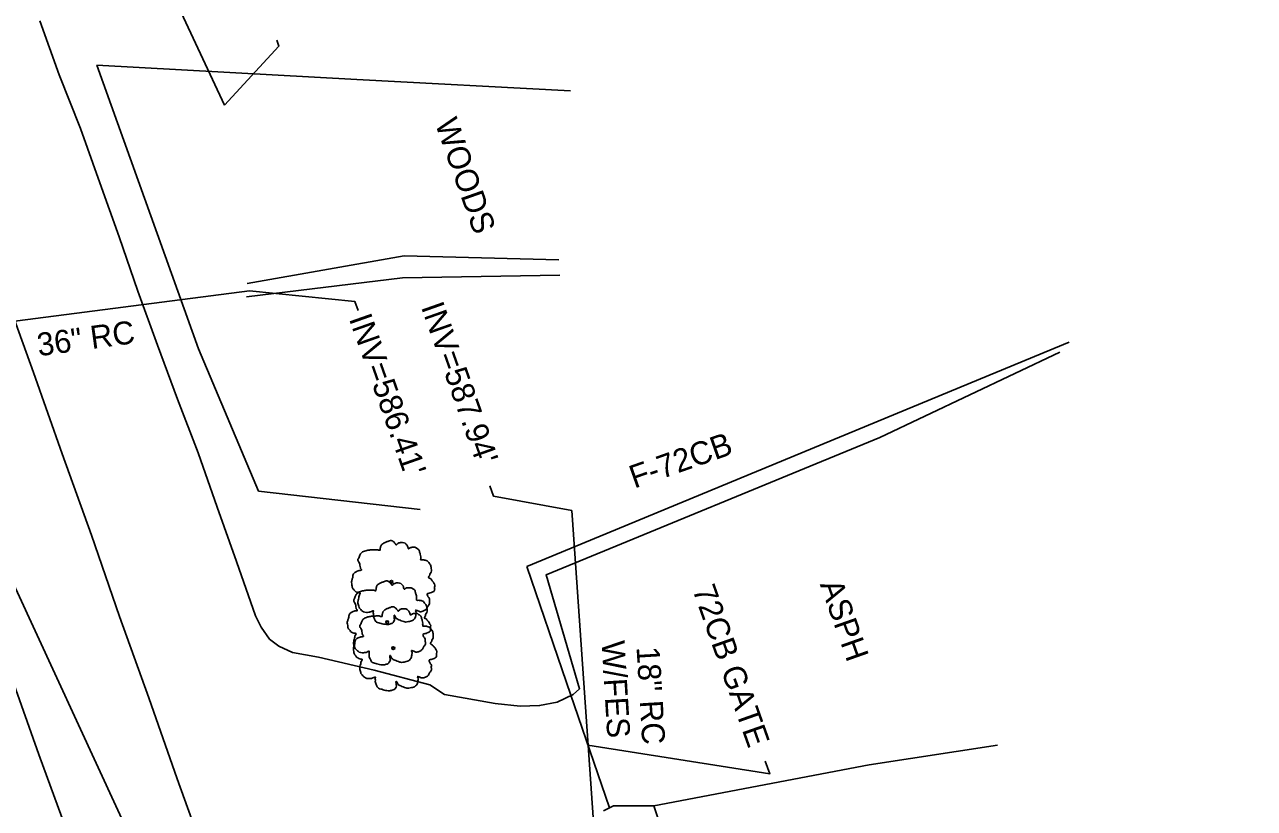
# Model space of a CAD drawing. Extents: x 2004847 to 2009016, y 1134161 to 1140101.
# Drawn here: x 2005339.3 to 2005553, y 1139206.7 to 1139342.9 of the extents above; entities that cross this region are included whole.
import ezdxf

# ---------------------------------------------------------------- set-up
doc = ezdxf.new("R2010")
doc.units = 0
for name, color, linetype in [('RD_EX_DR_Inlet_txCode', 7, 'Continuous'), ('RD_EX_DR_Pipe', 7, 'Continuous'), ('RD_EX_DR_Pipe_txCode', 7, 'Continuous'), ('RD_EX_Fence_ChLk', 7, 'Continuous'), ('RD_EX_Fence_Other', 7, 'Continuous'), ('RD_EX_H2O', 7, 'Continuous'), ('RD_EX_Road', 7, 'Continuous'), ('RD_EX_VEG', 7, 'Continuous'), ('RD_Sketch3', 7, 'Continuous')]:
    doc.layers.add(name, color=color, linetype=linetype)

msp = doc.modelspace()

# ---------------------------------------------------------------- linework, layer by layer
at = {"layer": 'RD_EX_DR_Inlet_txCode'}
for points in [[(2005374, 1139328.9), (2005383.49, 1139339.16), (2005383.13, 1139340.18)], [(2005378.35, 1139296.61), (2005396.69, 1139294.77), (2005397.24, 1139293.2)], [(2005434.37, 1139258.43), (2005420.78, 1139260.93), (2005420.14, 1139262.74)]]:
    msp.add_lwpolyline(points, dxfattribs=at)
at = {"layer": 'RD_EX_DR_Pipe'}
for p, q in [((2005310.05, 1139466.71), (2005374, 1139328.9)), ((2005316.81, 1139288.72), (2005378.35, 1139296.61)), ((2005439.37, 1139186.71), (2005434.37, 1139258.43))]:
    msp.add_line(p, q, dxfattribs=at)
at = {"layer": 'RD_EX_Fence_ChLk'}
msp.add_line((2005426.56, 1139248.73), (2005520.81, 1139287.68), dxfattribs=at)
msp.add_lwpolyline([(2005426.56, 1139248.73), (2005433.44, 1139228.53), (2005440.92, 1139206.79)], dxfattribs=at)
at = {"layer": 'RD_EX_Fence_Other'}
msp.add_lwpolyline([(2005745.2, 1138077.7), (2005734.87, 1138106.23), (2005707.5, 1138183.28), (2005676.14, 1138273.06), (2005651.84, 1138341.76), (2005621.99, 1138424.97), (2005599.09, 1138488.22), (2005571.21, 1138570.22), (2005540.22, 1138656.02), (2005513.7, 1138731.21), (2005485.61, 1138810.48), (2005460.95, 1138877.54), (2005433.24, 1138957.41), (2005403.81, 1139043.22), (2005384.61, 1139099.04), (2005341.78, 1139216.01), (2005309.56, 1139306.93), (2005274.94, 1139406.13)], dxfattribs=at)
at = {"layer": 'RD_EX_H2O'}
for points in [[(2005471.87, 1138887.95), (2005471.87, 1138887.95), (2005442.96, 1138966.5), (2005417.56, 1139042.22), (2005389.59, 1139117.41), (2005362.32, 1139191.55), (2005330.8, 1139259.79), (2005304.78, 1139341.83)], [(2005377.97, 1139297.89), (2005405.27, 1139302.72), (2005432.11, 1139301.99)], [(2005377.86, 1139295.58), (2005404.97, 1139298.88), (2005432.29, 1139299.38)]]:
    msp.add_lwpolyline(points, dxfattribs=at)
at = {"layer": 'RD_EX_Road'}
for points in [[(2005341.96, 1139343.58), (2005345.31, 1139334.16), (2005349.01, 1139324.86), (2005352.36, 1139315.43), (2005355.7, 1139306.03), (2005358.98, 1139296.59), (2005362.37, 1139287.18), (2005365.86, 1139277.8), (2005369.47, 1139268.47), (2005372.78, 1139259.04), (2005376.1, 1139249.61), (2005379.4, 1139240.15), (2005380.38, 1139238.14), (2005381.87, 1139236.06), (2005383.44, 1139234.86), (2005385.86, 1139233.76), (2005390.35, 1139232.96), (2005400.05, 1139230.68), (2005409.71, 1139228.14), (2005412.23, 1139226.44), (2005421.07, 1139224.88), (2005425.38, 1139224.43), (2005428.76, 1139224.53), (2005431.81, 1139225.14), (2005434.6, 1139226.44)], [(2005335.77, 1139296.55), (2005340.82, 1139282.43), (2005345.84, 1139268.3), (2005350.89, 1139254.18), (2005355.8, 1139240), (2005360.86, 1139225.88), (2005365.79, 1139211.78), (2005370.88, 1139197.68), (2005375.8, 1139183.52), (2005380.9, 1139169.42), (2005385.73, 1139155.23), (2005390.64, 1139141.06), (2005395.45, 1139126.86), (2005400.45, 1139112.7), (2005405.29, 1139098.51), (2005410.54, 1139084.46), (2005415.65, 1139070.37), (2005420.7, 1139056.25), (2005425.64, 1139042.1), (2005430.53, 1139027.92), (2005435.34, 1139013.75), (2005440.25, 1138999.59), (2005445.2, 1138985.44), (2005450.39, 1138971.37)], [(2005434.6, 1139226.44), (2005435.73, 1139227.46), (2005429.91, 1139247.28), (2005487.89, 1139271.13), (2005519.15, 1139285.98)], [(2005441.62, 1139207.13), (2005448.64, 1139207.12), (2005486.03, 1139214.21), (2005508.32, 1139217.64)], [(2005441.62, 1139207.13), (2005439.9, 1139206.27)], [(2005448.64, 1139207.12), (2005451.43, 1139198.74), (2005461.92, 1139167.32), (2005477.89, 1139169.7)]]:
    msp.add_lwpolyline(points, dxfattribs=at)
at = {"layer": 'RD_EX_VEG'}
for points in [[(2005351.83, 1139335.84), (2005369.51, 1139286.55), (2005379.95, 1139261.81), (2005408.04, 1139258.63)], [(2005434.16, 1139331.4), (2005397.02, 1139333.37), (2005351.83, 1139335.84)]]:
    msp.add_lwpolyline(points, dxfattribs=at)
for centre, radius in [((2005403.02, 1139246.04), 0.25), ((2005403, 1139246.02), 0.0001), ((2005402.29, 1139239.01), 0.25), ((2005402.28, 1139239), 0.0001), ((2005403.36, 1139234.52), 0.25), ((2005403.34, 1139234.5), 0.0001)]:
    msp.add_circle(centre, radius, dxfattribs=at)
for points in [[(2005403.15, 1139253.2), (2005402.85, 1139253.23), (2005402.52, 1139253.13), (2005402.27, 1139253.03), (2005402.05, 1139252.95), (2005401.82, 1139252.85), (2005401.52, 1139252.68), (2005401.3, 1139252.48), (2005401.17, 1139252.23), (2005401.12, 1139252), (2005401.07, 1139251.73), (2005401.07, 1139251.55), (2005400.95, 1139251.53), (2005400.8, 1139251.55), (2005400.55, 1139251.63), (2005400.3, 1139251.63), (2005400.05, 1139251.63), (2005399.7, 1139251.6), (2005399.35, 1139251.6), (2005399.08, 1139251.55), (2005398.75, 1139251.5), (2005398.38, 1139251.38), (2005398.03, 1139251.25), (2005397.73, 1139251), (2005397.48, 1139250.53), (2005397.35, 1139250.18), (2005397.2, 1139249.93), (2005397.35, 1139249.48), (2005397.53, 1139249.13), (2005397.55, 1139248.93), (2005397.63, 1139248.5), (2005397.73, 1139248.28), (2005397.85, 1139248.08), (2005397.78, 1139248.05), (2005397.4, 1139248), (2005397.1, 1139247.9), (2005396.68, 1139247.68), (2005396.45, 1139247.45), (2005396.35, 1139247.13), (2005396.33, 1139246.78), (2005396.23, 1139246.58), (2005396.15, 1139246.31), (2005396.13, 1139246.23), (2005396.08, 1139245.91), (2005396.18, 1139245.46), (2005396.2, 1139245.11), (2005396.33, 1139244.88), (2005396.48, 1139244.71), (2005396.65, 1139244.46), (2005397.05, 1139244.23), (2005397.38, 1139244.13), (2005397.58, 1139244.11), (2005397.4, 1139243.61), (2005397.35, 1139243.26), (2005397.23, 1139242.86), (2005397.23, 1139242.78), (2005397.18, 1139242.31), (2005397.33, 1139241.98), (2005397.4, 1139241.61), (2005397.58, 1139241.38), (2005397.85, 1139241.08), (2005398.18, 1139240.86), (2005398.68, 1139240.73), (2005399.08, 1139240.76), (2005399.65, 1139240.93), (2005399.9, 1139241.01), (2005399.87, 1139240.83), (2005399.9, 1139240.46), (2005399.9, 1139240.03), (2005400.05, 1139239.71), (2005400.15, 1139239.43), (2005400.3, 1139239.18), (2005400.62, 1139238.96), (2005401.02, 1139238.88), (2005401.45, 1139238.73), (2005401.9, 1139238.66), (2005402.4, 1139238.63), (2005403, 1139238.78), (2005403.27, 1139238.91), (2005403.37, 1139239.08), (2005403.57, 1139239.46), (2005403.52, 1139239.68), (2005403.55, 1139240.28), (2005403.65, 1139240.11), (2005403.82, 1139239.76), (2005404.32, 1139239.46), (2005404.72, 1139239.28), (2005405.2, 1139239.13), (2005405.5, 1139239.06), (2005405.97, 1139239.13), (2005406.35, 1139239.21), (2005406.72, 1139239.33), (2005407.02, 1139239.61), (2005407.2, 1139239.88), (2005407.25, 1139240.16), (2005407.32, 1139240.53), (2005407.37, 1139240.71)], [(2005407.37, 1139240.71), (2005407.3, 1139240.88), (2005407.25, 1139241.13), (2005407.32, 1139241.11), (2005407.5, 1139241.06), (2005407.77, 1139240.93), (2005408, 1139240.86), (2005408.32, 1139240.88), (2005408.6, 1139240.98), (2005409.05, 1139241.26), (2005409.32, 1139241.73), (2005409.6, 1139242.13), (2005409.67, 1139242.46), (2005409.62, 1139242.68), (2005409.6, 1139243.18), (2005409.4, 1139243.43), (2005409.35, 1139243.56), (2005409.25, 1139243.96), (2005409.32, 1139244.01), (2005409.6, 1139244.06), (2005409.97, 1139244.18), (2005410.25, 1139244.31), (2005410.47, 1139244.48), (2005410.55, 1139244.71), (2005410.52, 1139245.11), (2005410.57, 1139245.51), (2005410.5, 1139245.66), (2005410.4, 1139245.81), (2005410.32, 1139246.01), (2005410.17, 1139246.16), (2005410.07, 1139246.31), (2005409.97, 1139246.41), (2005409.85, 1139246.56), (2005409.67, 1139246.68), (2005409.52, 1139246.73), (2005409.47, 1139246.88), (2005409.62, 1139247.08), (2005409.67, 1139247.18), (2005409.7, 1139247.4), (2005409.92, 1139247.75), (2005409.97, 1139248.15), (2005409.92, 1139248.58), (2005409.87, 1139248.85), (2005409.72, 1139249.13), (2005409.52, 1139249.38), (2005409.4, 1139249.55), (2005409.22, 1139249.68), (2005408.9, 1139249.8), (2005408.65, 1139249.85), (2005408.3, 1139249.85), (2005408.1, 1139249.9), (2005408.12, 1139249.95), (2005408.12, 1139250.1), (2005408.12, 1139250.38), (2005408.05, 1139250.83), (2005407.9, 1139251.33), (2005407.9, 1139251.35), (2005407.8, 1139251.6), (2005407.57, 1139251.8), (2005407.4, 1139251.9), (2005407.2, 1139252.03), (2005406.95, 1139252.05), (2005406.65, 1139252.05), (2005406.37, 1139252), (2005406.17, 1139251.9), (2005406, 1139251.78), (2005405.92, 1139251.93), (2005405.82, 1139252.23), (2005405.77, 1139252.38), (2005405.62, 1139252.55), (2005405.4, 1139252.75), (2005404.95, 1139252.88), (2005404.32, 1139252.8), (2005404.02, 1139252.6), (2005403.87, 1139252.43), (2005403.82, 1139252.55), (2005403.62, 1139252.75), (2005403.52, 1139252.93), (2005403.35, 1139253.05), (2005403.2, 1139253.15), (2005403.1, 1139253.2)], [(2005402.42, 1139246.18), (2005402.13, 1139246.21), (2005401.8, 1139246.11), (2005401.55, 1139246.01), (2005401.33, 1139245.93), (2005401.1, 1139245.83), (2005400.8, 1139245.66), (2005400.58, 1139245.46), (2005400.45, 1139245.21), (2005400.4, 1139244.98), (2005400.35, 1139244.71), (2005400.35, 1139244.53), (2005400.23, 1139244.51), (2005400.08, 1139244.53), (2005399.83, 1139244.61), (2005399.58, 1139244.61), (2005399.33, 1139244.61), (2005398.98, 1139244.58), (2005398.63, 1139244.58), (2005398.35, 1139244.53), (2005398.03, 1139244.48), (2005397.65, 1139244.36), (2005397.3, 1139244.23), (2005397, 1139243.98), (2005396.75, 1139243.51), (2005396.63, 1139243.16), (2005396.48, 1139242.91), (2005396.63, 1139242.46), (2005396.8, 1139242.11), (2005396.83, 1139241.91), (2005396.9, 1139241.48), (2005397, 1139241.26), (2005397.13, 1139241.06), (2005397.05, 1139241.03), (2005396.68, 1139240.98), (2005396.38, 1139240.88), (2005395.95, 1139240.66), (2005395.73, 1139240.43), (2005395.63, 1139240.11), (2005395.6, 1139239.76), (2005395.5, 1139239.56), (2005395.43, 1139239.28), (2005395.4, 1139239.21), (2005395.35, 1139238.88), (2005395.45, 1139238.44), (2005395.48, 1139238.09), (2005395.6, 1139237.86), (2005395.75, 1139237.69), (2005395.93, 1139237.44), (2005396.33, 1139237.21), (2005396.65, 1139237.11), (2005396.85, 1139237.09), (2005396.68, 1139236.59), (2005396.63, 1139236.24), (2005396.5, 1139235.84), (2005396.5, 1139235.76), (2005396.45, 1139235.29), (2005396.6, 1139234.96), (2005396.68, 1139234.59), (2005396.85, 1139234.36), (2005397.13, 1139234.06), (2005397.45, 1139233.84), (2005397.95, 1139233.71), (2005398.35, 1139233.74), (2005398.93, 1139233.91), (2005399.18, 1139233.99), (2005399.15, 1139233.81), (2005399.18, 1139233.44), (2005399.18, 1139233.01), (2005399.33, 1139232.69), (2005399.43, 1139232.41), (2005399.58, 1139232.16), (2005399.9, 1139231.94), (2005400.3, 1139231.86), (2005400.73, 1139231.71), (2005401.18, 1139231.64), (2005401.68, 1139231.61), (2005402.28, 1139231.76), (2005402.55, 1139231.89), (2005402.65, 1139232.06), (2005402.85, 1139232.44), (2005402.8, 1139232.66), (2005402.82, 1139233.26), (2005402.92, 1139233.09), (2005403.1, 1139232.74), (2005403.6, 1139232.44), (2005404, 1139232.26), (2005404.47, 1139232.11), (2005404.77, 1139232.04), (2005405.25, 1139232.11), (2005405.62, 1139232.19), (2005406, 1139232.31), (2005406.3, 1139232.59), (2005406.47, 1139232.86), (2005406.52, 1139233.14), (2005406.6, 1139233.51), (2005406.65, 1139233.69)], [(2005406.65, 1139233.69), (2005406.57, 1139233.86), (2005406.52, 1139234.11), (2005406.6, 1139234.09), (2005406.77, 1139234.04), (2005407.05, 1139233.91), (2005407.27, 1139233.84), (2005407.6, 1139233.86), (2005407.87, 1139233.96), (2005408.32, 1139234.24), (2005408.6, 1139234.71), (2005408.87, 1139235.11), (2005408.95, 1139235.44), (2005408.9, 1139235.66), (2005408.87, 1139236.16), (2005408.67, 1139236.41), (2005408.62, 1139236.54), (2005408.52, 1139236.94), (2005408.6, 1139236.99), (2005408.87, 1139237.04), (2005409.25, 1139237.16), (2005409.52, 1139237.29), (2005409.75, 1139237.46), (2005409.82, 1139237.69), (2005409.8, 1139238.09), (2005409.85, 1139238.49), (2005409.77, 1139238.64), (2005409.67, 1139238.78), (2005409.6, 1139238.98), (2005409.45, 1139239.13), (2005409.35, 1139239.28), (2005409.25, 1139239.38), (2005409.12, 1139239.53), (2005408.95, 1139239.66), (2005408.8, 1139239.71), (2005408.75, 1139239.86), (2005408.9, 1139240.06), (2005408.95, 1139240.16), (2005408.97, 1139240.38), (2005409.2, 1139240.73), (2005409.25, 1139241.13), (2005409.2, 1139241.56), (2005409.15, 1139241.83), (2005409, 1139242.11), (2005408.8, 1139242.36), (2005408.67, 1139242.53), (2005408.5, 1139242.66), (2005408.17, 1139242.78), (2005407.92, 1139242.83), (2005407.57, 1139242.83), (2005407.37, 1139242.88), (2005407.4, 1139242.93), (2005407.4, 1139243.08), (2005407.4, 1139243.36), (2005407.32, 1139243.81), (2005407.17, 1139244.31), (2005407.17, 1139244.33), (2005407.07, 1139244.58), (2005406.85, 1139244.78), (2005406.67, 1139244.88), (2005406.47, 1139245.01), (2005406.22, 1139245.03), (2005405.92, 1139245.03), (2005405.65, 1139244.98), (2005405.45, 1139244.88), (2005405.27, 1139244.76), (2005405.2, 1139244.91), (2005405.1, 1139245.21), (2005405.05, 1139245.36), (2005404.9, 1139245.53), (2005404.67, 1139245.73), (2005404.22, 1139245.86), (2005403.6, 1139245.78), (2005403.3, 1139245.58), (2005403.15, 1139245.41), (2005403.1, 1139245.53), (2005402.9, 1139245.73), (2005402.8, 1139245.91), (2005402.62, 1139246.03), (2005402.47, 1139246.13), (2005402.37, 1139246.18)], [(2005403.49, 1139241.69), (2005403.19, 1139241.71), (2005402.86, 1139241.61), (2005402.61, 1139241.51), (2005402.39, 1139241.44), (2005402.16, 1139241.34), (2005401.86, 1139241.16), (2005401.64, 1139240.96), (2005401.51, 1139240.72), (2005401.46, 1139240.49), (2005401.41, 1139240.22), (2005401.41, 1139240.04), (2005401.29, 1139240.02), (2005401.14, 1139240.04), (2005400.89, 1139240.12), (2005400.64, 1139240.12), (2005400.39, 1139240.12), (2005400.04, 1139240.09), (2005399.69, 1139240.09), (2005399.42, 1139240.04), (2005399.09, 1139239.99), (2005398.72, 1139239.87), (2005398.37, 1139239.74), (2005398.07, 1139239.49), (2005397.82, 1139239.02), (2005397.69, 1139238.67), (2005397.54, 1139238.42), (2005397.69, 1139237.97), (2005397.87, 1139237.62), (2005397.89, 1139237.42), (2005397.97, 1139236.99), (2005398.07, 1139236.77), (2005398.19, 1139236.57), (2005398.12, 1139236.54), (2005397.74, 1139236.49), (2005397.44, 1139236.39), (2005397.02, 1139236.17), (2005396.79, 1139235.94), (2005396.69, 1139235.62), (2005396.67, 1139235.27), (2005396.57, 1139235.07), (2005396.49, 1139234.79), (2005396.47, 1139234.72), (2005396.42, 1139234.39), (2005396.52, 1139233.94), (2005396.54, 1139233.59), (2005396.67, 1139233.37), (2005396.82, 1139233.19), (2005396.99, 1139232.94), (2005397.39, 1139232.72), (2005397.72, 1139232.62), (2005397.92, 1139232.59), (2005397.74, 1139232.09), (2005397.69, 1139231.74), (2005397.57, 1139231.34), (2005397.57, 1139231.27), (2005397.52, 1139230.79), (2005397.67, 1139230.47), (2005397.74, 1139230.09), (2005397.92, 1139229.87), (2005398.19, 1139229.57), (2005398.52, 1139229.35), (2005399.02, 1139229.22), (2005399.42, 1139229.25), (2005399.99, 1139229.42), (2005400.24, 1139229.49), (2005400.22, 1139229.32), (2005400.24, 1139228.95), (2005400.24, 1139228.52), (2005400.39, 1139228.2), (2005400.49, 1139227.92), (2005400.64, 1139227.67), (2005400.97, 1139227.45), (2005401.36, 1139227.37), (2005401.79, 1139227.22), (2005402.24, 1139227.15), (2005402.74, 1139227.12), (2005403.34, 1139227.27), (2005403.61, 1139227.4), (2005403.71, 1139227.57), (2005403.91, 1139227.95), (2005403.86, 1139228.17), (2005403.89, 1139228.77), (2005403.99, 1139228.6), (2005404.16, 1139228.25), (2005404.66, 1139227.95), (2005405.06, 1139227.77), (2005405.54, 1139227.62), (2005405.84, 1139227.55), (2005406.31, 1139227.62), (2005406.69, 1139227.7), (2005407.06, 1139227.82), (2005407.36, 1139228.1), (2005407.54, 1139228.37), (2005407.59, 1139228.65), (2005407.66, 1139229.02), (2005407.71, 1139229.2)], [(2005407.71, 1139229.2), (2005407.64, 1139229.37), (2005407.59, 1139229.62), (2005407.66, 1139229.59), (2005407.84, 1139229.54), (2005408.11, 1139229.42), (2005408.34, 1139229.35), (2005408.66, 1139229.37), (2005408.94, 1139229.47), (2005409.39, 1139229.74), (2005409.66, 1139230.22), (2005409.94, 1139230.62), (2005410.01, 1139230.94), (2005409.96, 1139231.17), (2005409.94, 1139231.67), (2005409.74, 1139231.92), (2005409.69, 1139232.04), (2005409.59, 1139232.44), (2005409.66, 1139232.49), (2005409.94, 1139232.54), (2005410.31, 1139232.67), (2005410.59, 1139232.79), (2005410.81, 1139232.97), (2005410.89, 1139233.19), (2005410.86, 1139233.59), (2005410.91, 1139233.99), (2005410.84, 1139234.14), (2005410.74, 1139234.29), (2005410.66, 1139234.49), (2005410.51, 1139234.64), (2005410.41, 1139234.79), (2005410.31, 1139234.89), (2005410.19, 1139235.04), (2005410.01, 1139235.17), (2005409.86, 1139235.22), (2005409.81, 1139235.37), (2005409.96, 1139235.57), (2005410.01, 1139235.67), (2005410.04, 1139235.89), (2005410.26, 1139236.24), (2005410.31, 1139236.64), (2005410.26, 1139237.07), (2005410.21, 1139237.34), (2005410.06, 1139237.62), (2005409.86, 1139237.87), (2005409.74, 1139238.04), (2005409.56, 1139238.17), (2005409.24, 1139238.29), (2005408.99, 1139238.34), (2005408.64, 1139238.34), (2005408.44, 1139238.39), (2005408.46, 1139238.44), (2005408.46, 1139238.59), (2005408.46, 1139238.87), (2005408.39, 1139239.32), (2005408.24, 1139239.82), (2005408.24, 1139239.84), (2005408.14, 1139240.09), (2005407.91, 1139240.29), (2005407.74, 1139240.39), (2005407.54, 1139240.52), (2005407.29, 1139240.54), (2005406.99, 1139240.54), (2005406.71, 1139240.49), (2005406.51, 1139240.39), (2005406.34, 1139240.27), (2005406.26, 1139240.42), (2005406.16, 1139240.72), (2005406.11, 1139240.86), (2005405.96, 1139241.04), (2005405.74, 1139241.24), (2005405.29, 1139241.36), (2005404.66, 1139241.29), (2005404.36, 1139241.09), (2005404.21, 1139240.91), (2005404.16, 1139241.04), (2005403.96, 1139241.24), (2005403.86, 1139241.41), (2005403.69, 1139241.54), (2005403.54, 1139241.64), (2005403.44, 1139241.69)]]:
    msp.add_spline(points, degree=3, dxfattribs=at)
at = {"layer": 'RD_Sketch3'}
msp.add_lwpolyline([(2005467.97, 1139214.88), (2005468.76, 1139212.65), (2005437.18, 1139217.66)], dxfattribs=at)

# ---------------------------------------------------------------- texts
at = {"layer": 'RD_EX_DR_Inlet_txCode'}
for s, p in [("INV=587.94'", (2005408.13, 1139293.84)), ("INV=586.41'", (2005395.61, 1139291.8))]:
    msp.add_text(s, height=4, rotation=289.4494, dxfattribs=at).set_placement(p)
at = {"layer": 'RD_EX_DR_Pipe_txCode'}
for s, rotation, p in [('36" RC', 7.7752, (2005341.74, 1139285.25)), ('W/FES', 273.4391, (2005439.54, 1139235.7)), ('18" RC', 273.4391, (2005445.61, 1139234.68))]:
    msp.add_text(s, height=4, rotation=rotation, dxfattribs=at).set_placement(p)
at = {"layer": 'RD_Sketch3'}
for s, rotation, p in [('WOODS', 289.4494, (2005410.55, 1139325.8)), ('F-72CB', 19.4494, (2005445.24, 1139262.24)), ('72CB GATE', 289.4494, (2005455.29, 1139244.72)), ('ASPH', 289.4494, (2005477.44, 1139245.61))]:
    msp.add_text(s, height=4, rotation=rotation, dxfattribs=at).set_placement(p)

doc.saveas('drawing.dxf')
